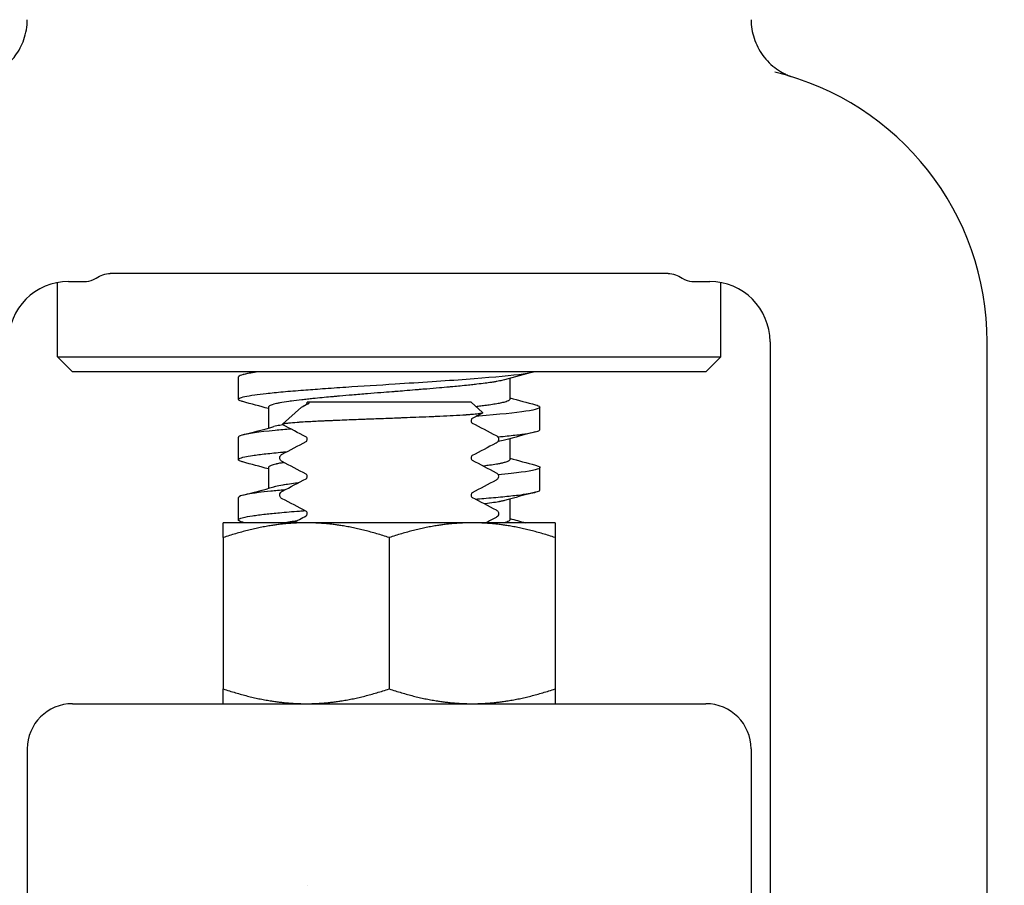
# Model space of a CAD drawing. Header units: inches. Extents: x 1 to 669, y 0 to 417.
# Tile 364 of 448: x 512.59 to 514.63, y 218.68 to 220.48. Entities that reach past the tile are written whole.
import ezdxf

# ---------------------------------------------------------------- set-up
doc = ezdxf.new("R2010")
doc.units = ezdxf.units.IN
doc.header["$LTSCALE"] = 12
doc.header["$MEASUREMENT"] = 0
doc.header["$PDMODE"] = 1
doc.layers.get('Defpoints').update_dxf_attribs({"linetype": 'CONTINUOUS'})
doc.layers.add('D', color=2, linetype='CONTINUOUS')
doc.layers.add('Q', color=4, linetype='CONTINUOUS')
doc.styles.get("Standard").update_dxf_attribs({"font": 'SIMPLEX.SHX', "width": 0.875})
doc.dimstyles.new('STANDARD$0', dxfattribs={"dimscale": 32, "dimtxt": 0.09375, "dimasz": 0.0625, "dimexe": 0.03125, "dimexo": 0.03125, "dimgap": 0.03125, "dimtad": 1, "dimtih": 1, "dimtoh": 1, "dimdec": 4, "dimzin": 12, "dimdsep": 46, "dimlunit": 5, "dimtxsty": 'Standard', "dimcen": -0.03125, "dimclrd": 256, "dimclre": 256, "dimclrt": 256, "dimadec": 0, "dimazin": 0, "dimtfac": 0.875, "dimtdec": 4, "dimtofl": 0, "dimtmove": 0, "dimatfit": 3, "dimfxl": 1, "dimtolj": 1, "dimtzin": 12, "dimlwd": 13, "dimlwe": 13, "dimarcsym": 0})

# ---------------------------------------------------------------- blocks, each defined once
blk = doc.blocks.new('*D31')
at = {"layer": 'D', "lineweight": 13, "transparency": 16777216}
for p, q in [((512.9142, 246.621), (474.3918, 246.621)), ((475.3918, 244.621), (475.3918, 208.621)), ((475.3918, 167.621), (475.3918, 203.621)), ((525.1908, 165.621), (474.3918, 165.621))]:
    blk.add_line(p, q, dxfattribs=at)
at = {"layer": 'D', "transparency": 16777216}
for points in [[(475.0584, 244.621), (475.7251, 244.621), (475.3918, 246.621)], [(475.0584, 167.621), (475.7251, 167.621), (475.3918, 165.621)]]:
    blk.add_solid(points, dxfattribs=at)
at = {"layer": 'Defpoints', "color": 0, "transparency": 16777216}
for p in [(513.9142, 246.621), (475.3918, 165.621), (526.1908, 165.621)]:
    blk.add_point(p, dxfattribs=at)
at = {"layer": 'D', "transparency": 16777216, "insert": (475.3918, 206.121), "char_height": 3, "attachment_point": 5}
blk.add_mtext('\\A1;81{}{\\C2;%%p1}', dxfattribs=at)
blk = doc.blocks.new('*D57')
at = {"layer": 'D', "lineweight": 13, "transparency": 16777216}
for p, q in [((500.1126, 320.496), (456.1663, 320.496)), ((457.1663, 318.496), (457.1663, 250.5585)), ((457.1663, 167.621), (457.1663, 245.5585)), ((525.1908, 165.621), (456.1663, 165.621))]:
    blk.add_line(p, q, dxfattribs=at)
at = {"layer": 'D', "transparency": 16777216}
for points in [[(456.833, 318.496), (457.4996, 318.496), (457.1663, 320.496)], [(456.833, 167.621), (457.4996, 167.621), (457.1663, 165.621)]]:
    blk.add_solid(points, dxfattribs=at)
at = {"layer": 'Defpoints', "color": 0, "transparency": 16777216}
for p in [(501.1126, 320.496), (457.1663, 165.621), (526.1908, 165.621)]:
    blk.add_point(p, dxfattribs=at)
at = {"layer": 'D', "transparency": 16777216, "insert": (457.1663, 248.0585), "char_height": 3, "attachment_point": 5}
blk.add_mtext('\\A1;155{}{\\C2;%%p1}', dxfattribs=at)

msp = doc.modelspace()

# ---------------------------------------------------------------- linework, layer by layer
at = {"layer": 'Q'}
for p, q in [((513.93473, 219.95022), (512.7789, 219.95022)), ((512.66932, 219.77722), (512.66932, 219.93129)), ((512.69257, 219.93347), (512.72948, 219.93347)), ((513.98416, 219.93347), (514.02107, 219.93347)), ((514.04432, 219.77722), (514.04432, 219.93129)), ((514.14607, 219.80847), (514.14607, 218.24597)), ((514.59607, 218.24597), (514.59607, 219.80847)), ((512.66932, 219.77722), (514.04432, 219.77722)), ((512.70057, 219.74597), (512.66932, 219.77722)), ((514.01307, 219.74597), (514.04432, 219.77722)), ((514.01307, 219.74597), (512.70057, 219.74597)), ((513.04432, 219.68926), (513.04432, 219.7356)), ((513.60682, 219.73266), (513.60682, 219.68927)), ((513.10682, 219.6731), (513.10682, 219.62972)), ((513.17541, 219.67296), (513.13597, 219.63748)), ((513.18128, 219.67684), (513.18481, 219.67869)), ((513.1871, 219.68347), (513.1871, 219.68344)), ((513.1871, 219.68344), (513.1871, 219.68347)), ((513.52654, 219.68347), (513.18719, 219.68347)), ((513.55058, 219.66184), (513.52654, 219.68347)), ((513.66932, 219.62677), (513.66932, 219.6731)), ((513.55738, 219.65572), (513.55739, 219.65571)), ((513.04432, 219.56426), (513.04432, 219.6106)), ((513.58357, 219.60671), (513.58357, 219.60609)), ((513.60682, 219.60765), (513.60682, 219.56426)), ((513.10682, 219.5481), (513.10682, 219.50471)), ((513.13007, 219.56769), (513.13007, 219.56829)), ((513.66932, 219.50176), (513.66932, 219.5481)), ((513.58357, 219.52966), (513.58357, 219.52909)), ((513.13007, 219.49067), (513.13007, 219.49129)), ((513.04432, 219.43927), (513.04432, 219.48561)), ((513.60682, 219.48265), (513.60682, 219.43926)), ((513.58357, 219.45279), (513.58357, 219.45209)), ((513.70082, 219.43347), (513.01282, 219.43347)), ((513.01282, 219.40275), (513.01282, 219.0892)), ((513.35682, 219.40275), (513.35682, 219.0892)), ((513.70082, 219.40275), (513.70082, 219.0892)), ((512.70057, 219.05847), (514.01307, 219.05847)), ((512.60682, 218.96472), (512.60682, 218.65258)), ((514.10682, 218.96472), (514.10682, 218.65258))]:
    msp.add_line(p, q, dxfattribs=at)
for centre, radius, start, end in [((514.02107, 219.80847), 0.575, 0, 76.42378), ((512.69257, 219.80847), 0.125, 90, 180), ((514.02107, 219.80847), 0.125, 0, 90), ((512.70057, 218.96472), 0.09375, 90, 180), ((514.01307, 218.96472), 0.09375, 0, 90)]:
    msp.add_arc(centre, radius, start, end, dxfattribs=at)
for points, knots in [([(512.52295, 220.35804), (512.52295, 220.35804), (512.52297, 220.35804), (512.52313, 220.3581), (512.52343, 220.35818), (512.52598, 220.35912), (512.52707, 220.35951), (512.53002, 220.36072), (512.53129, 220.36125), (512.5342, 220.36255), (512.53584, 220.36332), (512.54086, 220.36582), (512.54439, 220.36778), (512.55193, 220.37245), (512.55596, 220.37529), (512.56807, 220.38493), (512.57558, 220.39266), (512.5895, 220.41139), (512.59557, 220.42294), (512.60435, 220.4481), (512.60682, 220.46216), (512.60683, 220.47605)], [0.05459023, 0.05459023, 0.05459023, 0.05459023, 0.06032795, 0.06032795, 0.0882643, 0.0882643, 0.10003963, 0.10003963, 0.10614781, 0.10614781, 0.11224076, 0.11224076, 0.12442767, 0.12442767, 0.13921847, 0.13921847, 0.17100179, 0.17100179, 0.20926772, 0.20926772, 0.25093439, 0.25093439, 0.25093439, 0.25093439]), ([(514.1068, 220.47605), (514.10682, 220.46307), (514.10897, 220.44995), (514.11707, 220.425), (514.1232, 220.41289), (514.13892, 220.39127), (514.14884, 220.38158), (514.1648, 220.37036), (514.17017, 220.36717), (514.17655, 220.36393), (514.17779, 220.36333), (514.18003, 220.36228), (514.18104, 220.36183), (514.1833, 220.36084), (514.18444, 220.36037), (514.18622, 220.35966), (514.1869, 220.3594), (514.1883, 220.35887), (514.18885, 220.35868), (514.19013, 220.35822), (514.19044, 220.35812), (514.19065, 220.35804), (514.19068, 220.35804), (514.19068, 220.35804)], [0, 0, 0, 0, 0.0389366, 0.0389366, 0.07869294, 0.07869294, 0.11913752, 0.11913752, 0.13758039, 0.13758039, 0.14213048, 0.14213048, 0.14622433, 0.14622433, 0.1523332, 0.1523332, 0.15839771, 0.15839771, 0.16798544, 0.16798544, 0.1880311, 0.1880311, 0.1963209, 0.1963209, 0.1963209, 0.1963209]), ([(512.74976, 219.94055), (512.75411, 219.94343), (512.75879, 219.94583), (512.76847, 219.94922), (512.77362, 219.95025), (512.77888, 219.95025)], [-0.1483317, -0.1483317, -0.1483317, -0.1483317, -0.07417583, -0.07417583, -0.00011353, -0.00011353, -0.00011353, -0.00011353]), ([(513.93475, 219.95025), (513.94001, 219.95025), (513.94516, 219.94922), (513.95484, 219.94583), (513.95952, 219.94343), (513.96387, 219.94055)], [-0.14798931, -0.14798931, -0.14798931, -0.14798931, -0.07404129, -0.07404129, 0, 0, 0, 0]), ([(513.08583, 219.74597), (513.08001, 219.74523), (513.07473, 219.74448), (513.07008, 219.74374), (513.05315, 219.74102), (513.04438, 219.73831), (513.04432, 219.7356)], [102.86003122, 102.86003122, 102.86003122, 102.86003122, 102.9725025, 102.9725025, 102.9725025, 103.38136387, 103.38136387, 103.38136387, 103.38136387]), ([(513.2671, 219.71472), (513.30013, 219.71692), (513.33482, 219.71911), (513.36925, 219.72131), (513.42097, 219.7246), (513.47216, 219.7279), (513.51663, 219.7312), (513.5611, 219.73449), (513.59886, 219.73779), (513.62534, 219.74108), (513.63843, 219.74271), (513.64876, 219.74434), (513.65616, 219.74597)], [-108.3849253, -108.3849253, -108.3849253, -108.3849253, -108.0539568, -108.0539568, -108.0539568, -107.5569511, -107.5569511, -107.5569511, -107.0599454, -107.0599454, -107.0599454, -106.8141502, -106.8141502, -106.8141502, -106.8141502]), ([(513.05344, 219.68445), (513.05245, 219.68471), (513.05153, 219.68498), (513.0507, 219.68524), (513.04703, 219.68641), (513.04493, 219.68757), (513.04443, 219.68872), (513.04402, 219.6897), (513.04472, 219.69066), (513.04655, 219.69164), (513.04872, 219.6928), (513.05249, 219.69397), (513.05778, 219.69513), (513.06308, 219.69629), (513.06991, 219.69746), (513.07817, 219.69861), (513.08509, 219.69958), (513.09302, 219.70055), (513.10186, 219.70153), (513.1124, 219.70269), (513.12425, 219.70385), (513.13723, 219.70502), (513.15021, 219.70618), (513.16431, 219.70734), (513.17932, 219.7085), (513.19192, 219.70947), (513.20515, 219.71044), (513.21887, 219.71141), (513.23438, 219.71251), (513.25053, 219.71362), (513.2671, 219.71473)], [-109.9068243, -109.9068243, -109.9068243, -109.9068243, -109.8669328, -109.8669328, -109.8669328, -109.691838, -109.691838, -109.691838, -109.5449739, -109.5449739, -109.5449739, -109.3699271, -109.3699271, -109.3699271, -109.1948323, -109.1948323, -109.1948323, -109.0479682, -109.0479682, -109.0479682, -108.8729213, -108.8729213, -108.8729213, -108.6978266, -108.6978266, -108.6978266, -108.5509625, -108.5509625, -108.5509625, -108.3849465, -108.3849465, -108.3849465, -108.3849465]), ([(513.59576, 219.72967), (513.59411, 219.72922), (513.59228, 219.72878), (513.58732, 219.72767), (513.58399, 219.72701), (513.57812, 219.72597), (513.57583, 219.72558), (513.57188, 219.72495), (513.57029, 219.7247), (513.56456, 219.72385), (513.56017, 219.72324), (513.55027, 219.72194), (513.54471, 219.72126), (513.53511, 219.72015), (513.53128, 219.71972), (513.52529, 219.71907), (513.52322, 219.71885), (513.51563, 219.71804), (513.50993, 219.71746), (513.49913, 219.71639), (513.49411, 219.71591), (513.48637, 219.71518), (513.48374, 219.71494), (513.47451, 219.71409), (513.46776, 219.71349), (513.45234, 219.71215), (513.44361, 219.7114), (513.42956, 219.71023), (513.42437, 219.7098), (513.41641, 219.70914), (513.41368, 219.70892), (513.40364, 219.7081), (513.39628, 219.7075), (513.38288, 219.70643), (513.37687, 219.70594), (513.3681, 219.70524), (513.36536, 219.70503), (513.355, 219.7042), (513.3474, 219.7036), (513.33049, 219.70226), (513.32122, 219.70152), (513.30671, 219.70034), (513.30142, 219.69991), (513.29085, 219.69905), (513.28557, 219.69861), (513.27144, 219.69742), (513.2627, 219.69668), (513.25138, 219.69569), (513.24861, 219.69544), (513.24226, 219.69488), (513.23869, 219.69456), (513.22942, 219.69372), (513.22381, 219.69319), (513.21161, 219.69203), (513.2051, 219.69139), (513.19496, 219.69035), (513.19118, 219.68995), (513.18341, 219.68911), (513.17946, 219.68867), (513.16804, 219.68735), (513.16099, 219.68647), (513.15271, 219.68534), (513.15094, 219.6851), (513.14205, 219.68383), (513.1357, 219.68281), (513.12774, 219.68132), (513.12542, 219.68084), (513.12127, 219.67992), (513.11942, 219.67947), (513.11554, 219.67841), (513.11365, 219.6778), (513.11087, 219.67672), (513.10985, 219.67623), (513.10866, 219.67552), (513.10832, 219.67529), (513.10722, 219.67441), (513.10682, 219.67375), (513.10682, 219.6731)], [-1.9970078, -1.9970078, -1.9970078, -1.9970078, -1.954128, -1.954128, -1.8910437, -1.8910437, -1.8540634, -1.8540634, -1.8305242, -1.8305242, -1.7715977, -1.7715977, -1.7059162, -1.7059162, -1.6645913, -1.6645913, -1.6433277, -1.6433277, -1.5875827, -1.5875827, -1.5412479, -1.5412479, -1.5178867, -1.5178867, -1.4598854, -1.4598854, -1.3882734, -1.3882734, -1.3469115, -1.3469115, -1.3254467, -1.3254467, -1.2683243, -1.2683243, -1.2221956, -1.2221956, -1.2011871, -1.2011871, -1.1430484, -1.1430484, -1.0716767, -1.0716767, -1.0303171, -1.0303171, -0.988386, -0.988386, -0.9168668, -0.9168668, -0.8934688, -0.8934688, -0.8626358, -0.8626358, -0.8124044, -0.8124044, -0.7506469, -0.7506469, -0.7123925, -0.7123925, -0.6699509, -0.6699509, -0.5857427, -0.5857427, -0.562223, -0.562223, -0.4636681, -0.4636681, -0.4182804, -0.4182804, -0.374788, -0.374788, -0.316868, -0.316868, -0.2706961, -0.2706961, -0.2486474, -0.2486474, -0.1855826, -0.1855826, -0.1855826, -0.1855826]), ([(513.18481, 219.67869), (513.18488, 219.67873), (513.18512, 219.67888), (513.18581, 219.6796), (513.1862, 219.68009), (513.18686, 219.68148), (513.18711, 219.68247), (513.18711, 219.68343)], [0.003713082, 0.003713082, 0.003713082, 0.003713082, 0.01176937, 0.01176937, 0.017994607, 0.017994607, 0.024439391, 0.024439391, 0.024439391, 0.024439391]), ([(513.18712, 219.68347), (513.18712, 219.68347), (513.18713, 219.68347), (513.18715, 219.68347), (513.18717, 219.68347), (513.18719, 219.68347)], [0.000013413, 0.000013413, 0.000013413, 0.000013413, 0.006714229, 0.006714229, 0.012528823, 0.012528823, 0.012528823, 0.012528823]), ([(513.1882, 219.67997), (513.18858, 219.68013), (513.18906, 219.68033), (513.18972, 219.68066), (513.18995, 219.68078), (513.19026, 219.68097), (513.19035, 219.68103), (513.1905, 219.68114), (513.19055, 219.68118), (513.19062, 219.68123), (513.19063, 219.68125), (513.19068, 219.68129), (513.19071, 219.68131), (513.19078, 219.68138), (513.19082, 219.68142), (513.19089, 219.68151), (513.19092, 219.68155), (513.19102, 219.68171), (513.19105, 219.68181), (513.19106, 219.68222), (513.19076, 219.68247), (513.18938, 219.68317), (513.18762, 219.68343), (513.1872, 219.68348)], [-0.24139319, -0.24139319, -0.24139319, -0.24139319, -0.20007004, -0.20007004, -0.18261268, -0.18261268, -0.1761462, -0.1761462, -0.17274678, -0.17274678, -0.17172654, -0.17172654, -0.16961498, -0.16961498, -0.16671213, -0.16671213, -0.16217692, -0.16217692, -0.14910066, -0.14910066, -0.10530794, -0.10530794, -0.00002294, -0.00002294, -0.00002294, -0.00002294]), ([(513.60682, 219.68927), (513.60682, 219.68858), (513.60637, 219.68789), (513.60517, 219.68696), (513.60481, 219.68673), (513.60365, 219.68606), (513.60273, 219.68563), (513.60017, 219.68463), (513.59838, 219.68405), (513.59364, 219.68274), (513.5905, 219.68201), (513.58562, 219.68101), (513.58429, 219.68076), (513.58099, 219.68014), (513.57895, 219.67978), (513.57288, 219.67876), (513.56859, 219.6781), (513.56025, 219.67691), (513.55634, 219.67639), (513.54878, 219.67542), (513.54518, 219.67498), (513.53999, 219.67437), (513.53853, 219.6742), (513.53704, 219.67403)], [1.81607608, 1.81607608, 1.81607608, 1.81607608, 1.88215309, 1.88215309, 1.90474007, 1.90474007, 1.94590333, 1.94590333, 2.00160057, 2.00160057, 2.07220535, 2.07220535, 2.0969833, 2.0969833, 2.13141741, 2.13141741, 2.19473109, 2.19473109, 2.2451603, 2.2451603, 2.28749611, 2.28749611, 2.30392538, 2.30392538, 2.30392538, 2.30392538]), ([(513.66031, 219.67789), (513.66468, 219.67671), (513.66752, 219.67554), (513.66869, 219.67436), (513.67197, 219.67106), (513.66209, 219.66775), (513.64023, 219.66445), (513.61838, 219.66115), (513.58456, 219.65784), (513.54288, 219.65454), (513.54102, 219.65439), (513.53914, 219.65424), (513.53724, 219.6541)], [106.2823122, 106.2823122, 106.2823122, 106.2823122, 106.4596651, 106.4596651, 106.4596651, 106.9578312, 106.9578312, 106.9578312, 107.4559973, 107.4559973, 107.4559973, 107.4782758, 107.4782758, 107.4782758, 107.4782758]), ([(513.55058, 219.66184), (513.55103, 219.66144), (513.5507, 219.66103), (513.54959, 219.66063), (513.54886, 219.66037), (513.54779, 219.66011), (513.54639, 219.65985), (513.54556, 219.6597), (513.54462, 219.65954), (513.54356, 219.65939), (513.54056, 219.65895), (513.53666, 219.65851), (513.53191, 219.65808), (513.52924, 219.65783), (513.52631, 219.65758), (513.52312, 219.65734), (513.52097, 219.65717), (513.51871, 219.65701), (513.51633, 219.65684), (513.51595, 219.65682), (513.51556, 219.65679), (513.51517, 219.65676), (513.50763, 219.65625), (513.49903, 219.65575), (513.48955, 219.65525), (513.48103, 219.65479), (513.4718, 219.65434), (513.46195, 219.65388), (513.45883, 219.65374), (513.45564, 219.65359), (513.45241, 219.65345), (513.44828, 219.65326), (513.44406, 219.65308), (513.43977, 219.6529), (513.43088, 219.65252), (513.42167, 219.65215), (513.41223, 219.65177), (513.40434, 219.65146), (513.39629, 219.65115), (513.38812, 219.65084), (513.38452, 219.6507), (513.38091, 219.65056), (513.37728, 219.65042), (513.36507, 219.64995), (513.35274, 219.64949), (513.34045, 219.64903), (513.33022, 219.64865), (513.32001, 219.64827), (513.30991, 219.64789), (513.30602, 219.64775), (513.30215, 219.6476), (513.29832, 219.64746), (513.2849, 219.64695), (513.27186, 219.64644), (513.25939, 219.64593), (513.25311, 219.64567), (513.24698, 219.64542), (513.24102, 219.64516), (513.23753, 219.64501), (513.2341, 219.64487), (513.23073, 219.64472), (513.22747, 219.64458), (513.22428, 219.64444), (513.22116, 219.64429), (513.21014, 219.6438), (513.19997, 219.6433), (513.19078, 219.6428), (513.18514, 219.64249), (513.17988, 219.64218), (513.17501, 219.64188), (513.17247, 219.64172), (513.17003, 219.64155), (513.16772, 219.6414), (513.16724, 219.64136), (513.16676, 219.64133), (513.16629, 219.6413), (513.15912, 219.64079), (513.15316, 219.6403), (513.14846, 219.6398), (513.14501, 219.63944), (513.14224, 219.63907), (513.14017, 219.63871), (513.13937, 219.63856), (513.13867, 219.63842), (513.13809, 219.63827), (513.13693, 219.63799), (513.1362, 219.63771), (513.13591, 219.63743), (513.13564, 219.63716), (513.13575, 219.6369), (513.13625, 219.63664)], [-1.7955082, -1.7955082, -1.7955082, -1.7955082, -1.7182169, -1.7182169, -1.7182169, -1.6675443, -1.6675443, -1.6675443, -1.6375137, -1.6375137, -1.6375137, -1.5521598, -1.5521598, -1.5521598, -1.5042416, -1.5042416, -1.5042416, -1.4719827, -1.4719827, -1.4719827, -1.4668059, -1.4668059, -1.4668059, -1.3660429, -1.3660429, -1.3660429, -1.2755268, -1.2755268, -1.2755268, -1.2468042, -1.2468042, -1.2468042, -1.2100393, -1.2100393, -1.2100393, -1.1338371, -1.1338371, -1.1338371, -1.0702043, -1.0702043, -1.0702043, -1.0421971, -1.0421971, -1.0421971, -0.9478021, -0.9478021, -0.9478021, -0.8692244, -0.8692244, -0.8692244, -0.8390293, -0.8390293, -0.8390293, -0.7333868, -0.7333868, -0.7333868, -0.6802663, -0.6802663, -0.6802663, -0.6492261, -0.6492261, -0.6492261, -0.6192243, -0.6192243, -0.6192243, -0.5133867, -0.5133867, -0.5133867, -0.4485416, -0.4485416, -0.4485416, -0.4146534, -0.4146534, -0.4146534, -0.407549, -0.407549, -0.407549, -0.3001414, -0.3001414, -0.3001414, -0.2211861, -0.2211861, -0.2211861, -0.1903459, -0.1903459, -0.1903459, -0.1293519, -0.1293519, -0.1293519, -0.0714768, -0.0714768, -0.0714768, -0.0714768]), ([(513.13644, 219.63654), (513.13415, 219.63616), (513.13199, 219.63577), (513.12775, 219.63497), (513.1257, 219.63455), (513.12168, 219.63367), (513.11976, 219.63321), (513.11795, 219.63273), (513.11788, 219.63271), (513.11781, 219.63269)], [3.50437524, 3.50437524, 3.50437524, 3.50437524, 3.54141693, 3.54141693, 3.58142528, 3.58142528, 3.62615322, 3.62615322, 3.62801644, 3.62801644, 3.62801644, 3.62801644]), ([(513.52875, 219.64964), (513.52864, 219.64956), (513.52843, 219.64941), (513.52785, 219.64881), (513.52748, 219.64835), (513.52679, 219.64691), (513.52653, 219.64591), (513.52653, 219.64495)], [0.005794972, 0.005794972, 0.005794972, 0.005794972, 0.011852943, 0.011852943, 0.018117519, 0.018117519, 0.024615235, 0.024615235, 0.024615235, 0.024615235]), ([(513.52655, 219.64493), (513.52655, 219.64345), (513.52715, 219.64207), (513.52815, 219.64069), (513.52854, 219.6404), (513.52883, 219.64019), (513.52888, 219.64016), (513.52888, 219.64016)], [0, 0, 0, 0, 0.00970073, 0.00970073, 0.017727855, 0.017727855, 0.022389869, 0.022389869, 0.022389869, 0.022389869]), ([(513.15325, 219.62774), (513.14162, 219.62676), (513.1307, 219.62578), (513.12066, 219.62481), (513.08669, 219.6215), (513.06268, 219.6182), (513.05157, 219.6149), (513.04676, 219.61346), (513.04436, 219.61203), (513.04432, 219.6106)], [108.80320064, 108.80320064, 108.80320064, 108.80320064, 108.95049561, 108.95049561, 108.95049561, 109.4486617, 109.4486617, 109.4486617, 109.66457149, 109.66457149, 109.66457149, 109.66457149]), ([(513.1871, 219.60656), (513.18709, 219.60725), (513.18695, 219.60796), (513.18633, 219.60968), (513.18574, 219.61036), (513.18497, 219.61111), (513.18477, 219.6112), (513.18477, 219.6112)], [0.000298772, 0.000298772, 0.000298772, 0.000298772, 0.004927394, 0.004927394, 0.013632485, 0.013632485, 0.022675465, 0.022675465, 0.022675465, 0.022675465]), ([(513.57847, 219.61417), (513.57932, 219.61373), (513.58024, 219.61318), (513.58178, 219.61159), (513.58232, 219.61089), (513.58319, 219.60913), (513.58352, 219.60798), (513.58357, 219.60683)], [0, 0, 0, 0, 0.011944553, 0.011944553, 0.018153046, 0.018153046, 0.024584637, 0.024584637, 0.024584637, 0.024584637]), ([(513.58181, 219.6115), (513.58558, 219.61185), (513.58925, 219.61219), (513.59281, 219.61254), (513.60476, 219.6137), (513.6155, 219.61487), (513.62488, 219.61603), (513.63425, 219.61719), (513.64226, 219.61835), (513.64876, 219.61951), (513.65422, 219.62048), (513.65863, 219.62145), (513.66193, 219.62242), (513.66587, 219.62359), (513.66825, 219.62475), (513.66903, 219.62592), (513.66922, 219.6262), (513.66931, 219.62649), (513.66931, 219.62677)], [-113.57321149, -113.57321149, -113.57321149, -113.57321149, -113.52101951, -113.52101951, -113.52101951, -113.34597269, -113.34597269, -113.34597269, -113.17087793, -113.17087793, -113.17087793, -113.02401381, -113.02401381, -113.02401381, -112.84896699, -112.84896699, -112.84896699, -112.8061521, -112.8061521, -112.8061521, -112.8061521]), ([(513.18474, 219.60166), (513.18474, 219.60166), (513.185, 219.60178), (513.1858, 219.60262), (513.18619, 219.60311), (513.18684, 219.6045), (513.1871, 219.60549), (513.1871, 219.60645)], [0.001637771, 0.001637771, 0.001637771, 0.001637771, 0.011560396, 0.011560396, 0.017684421, 0.017684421, 0.024025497, 0.024025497, 0.024025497, 0.024025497]), ([(513.58358, 219.60605), (513.58351, 219.60449), (513.5829, 219.60295), (513.58159, 219.60099), (513.58091, 219.60036), (513.57966, 219.59937), (513.57909, 219.59903), (513.57854, 219.59874)], [0, 0, 0, 0, 0.008784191, 0.008784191, 0.016518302, 0.016518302, 0.024270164, 0.024270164, 0.024270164, 0.024270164]), ([(513.05332, 219.55948), (513.05244, 219.55972), (513.05162, 219.55995), (513.05087, 219.56019), (513.04775, 219.56116), (513.04574, 219.56213), (513.04485, 219.5631), (513.04378, 219.56426), (513.04432, 219.56543), (513.04645, 219.56659), (513.04857, 219.56776), (513.05229, 219.56892), (513.05753, 219.57007), (513.06193, 219.57104), (513.06741, 219.57201), (513.07391, 219.57299), (513.08165, 219.57415), (513.09085, 219.57532), (513.10135, 219.57648), (513.11186, 219.57764), (513.12367, 219.5788), (513.13661, 219.57996), (513.13927, 219.5802), (513.14197, 219.58044), (513.14471, 219.58067)], [-116.1884232, -116.1884232, -116.1884232, -116.1884232, -116.1529122, -116.1529122, -116.1529122, -116.006048, -116.006048, -116.006048, -115.8310012, -115.8310012, -115.8310012, -115.6559065, -115.6559065, -115.6559065, -115.5090423, -115.5090423, -115.5090423, -115.3339955, -115.3339955, -115.3339955, -115.1589008, -115.1589008, -115.1589008, -115.1230131, -115.1230131, -115.1230131, -115.1230131]), ([(513.13009, 219.56848), (513.13019, 219.57001), (513.13078, 219.57145), (513.13213, 219.57345), (513.13287, 219.57412), (513.13412, 219.57508), (513.13468, 219.57541), (513.13521, 219.57569)], [0.00031241, 0.00031241, 0.00031241, 0.00031241, 0.008966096, 0.008966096, 0.017382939, 0.017382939, 0.025049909, 0.025049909, 0.025049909, 0.025049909]), ([(513.52889, 219.57272), (513.52889, 219.57272), (513.52865, 219.57261), (513.52788, 219.57182), (513.52751, 219.57136), (513.52682, 219.56992), (513.52655, 219.5689), (513.52655, 219.56794)], [0.001811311, 0.001811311, 0.001811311, 0.001811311, 0.011637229, 0.011637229, 0.017801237, 0.017801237, 0.024208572, 0.024208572, 0.024208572, 0.024208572]), ([(513.13884, 219.55828), (513.13626, 219.55786), (513.13382, 219.55744), (513.13023, 219.55678), (513.12898, 219.55654), (513.12626, 219.556), (513.12481, 219.5557), (513.12293, 219.55528), (513.12243, 219.55517), (513.11801, 219.55415), (513.11484, 219.55324), (513.1113, 219.5519), (513.11034, 219.55148), (513.10871, 219.5506), (513.10806, 219.55014), (513.10708, 219.54916), (513.10682, 219.54863), (513.10682, 219.5481)], [-0.51158987, -0.51158987, -0.51158987, -0.51158987, -0.47121131, -0.47121131, -0.44835589, -0.44835589, -0.4192557, -0.4192557, -0.4082339, -0.4082339, -0.32078769, -0.32078769, -0.27981869, -0.27981869, -0.23628251, -0.23628251, -0.18552956, -0.18552956, -0.18552956, -0.18552956]), ([(513.13483, 219.5604), (513.13407, 219.56082), (513.13324, 219.56136), (513.13185, 219.56281), (513.13133, 219.56348), (513.13044, 219.56528), (513.13011, 219.56643), (513.13006, 219.56757)], [0.001365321, 0.001365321, 0.001365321, 0.001365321, 0.011989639, 0.011989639, 0.018214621, 0.018214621, 0.024665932, 0.024665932, 0.024665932, 0.024665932]), ([(513.52653, 219.56775), (513.52657, 219.56631), (513.52717, 219.56501), (513.52816, 219.56367), (513.52854, 219.56339), (513.52881, 219.5632), (513.52885, 219.56318), (513.52885, 219.56318)], [0.000414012, 0.000414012, 0.000414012, 0.000414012, 0.009966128, 0.009966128, 0.01820599, 0.01820599, 0.022558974, 0.022558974, 0.022558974, 0.022558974]), ([(513.60682, 219.56426), (513.60682, 219.5638), (513.60661, 219.56334), (513.6059, 219.56252), (513.60546, 219.56217), (513.60451, 219.56155), (513.60404, 219.56129), (513.60178, 219.56018), (513.59937, 219.55932), (513.59443, 219.55795), (513.59231, 219.55743), (513.58795, 219.55647), (513.58577, 219.55603), (513.58205, 219.55533), (513.58062, 219.55507), (513.57483, 219.55406), (513.57005, 219.55332), (513.56306, 219.55232), (513.56125, 219.55207), (513.55732, 219.55153), (513.55519, 219.55125), (513.55276, 219.55094), (513.55253, 219.55091), (513.5523, 219.55088)], [1.81606459, 1.81606459, 1.81606459, 1.81606459, 1.86049846, 1.86049846, 1.89485661, 1.89485661, 1.91965676, 1.91965676, 2.00157426, 2.00157426, 2.05135208, 2.05135208, 2.09389233, 2.09389233, 2.11871233, 2.11871233, 2.19073472, 2.19073472, 2.21499935, 2.21499935, 2.24201208, 2.24201208, 2.24487212, 2.24487212, 2.24487212, 2.24487212]), ([(513.66018, 219.55292), (513.66941, 219.55045), (513.6717, 219.54799), (513.66669, 219.54552), (513.65999, 219.54222), (513.64019, 219.53891), (513.60972, 219.53561), (513.60149, 219.53472), (513.59247, 219.53382), (513.58279, 219.53293)], [112.5638307, 112.5638307, 112.5638307, 112.5638307, 112.9358243, 112.9358243, 112.9358243, 113.4339904, 113.4339904, 113.4339904, 113.5686843, 113.5686843, 113.5686843, 113.5686843]), ([(513.18475, 219.52466), (513.18475, 219.52466), (513.18499, 219.52476), (513.18576, 219.52557), (513.18615, 219.52606), (513.18682, 219.52745), (513.18708, 219.52845), (513.18708, 219.52943)], [0.001881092, 0.001881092, 0.001881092, 0.001881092, 0.011659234, 0.011659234, 0.01783582, 0.01783582, 0.024241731, 0.024241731, 0.024241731, 0.024241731]), ([(513.1871, 219.52962), (513.18708, 219.53029), (513.18694, 219.53098), (513.18633, 219.5327), (513.18575, 219.53336), (513.18498, 219.53411), (513.18478, 219.5342), (513.18478, 219.5342)], [0.000376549, 0.000376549, 0.000376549, 0.000376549, 0.004926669, 0.004926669, 0.013623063, 0.013623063, 0.022685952, 0.022685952, 0.022685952, 0.022685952]), ([(513.58354, 219.5289), (513.58344, 219.52737), (513.58283, 219.52589), (513.58153, 219.52396), (513.58085, 219.52333), (513.5796, 219.52235), (513.57902, 219.52201), (513.57847, 219.52171)], [0.000314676, 0.000314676, 0.000314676, 0.000314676, 0.009003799, 0.009003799, 0.016946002, 0.016946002, 0.02481564, 0.02481564, 0.02481564, 0.02481564]), ([(513.57878, 219.537), (513.57953, 219.53658), (513.58035, 219.53605), (513.58176, 219.5346), (513.5823, 219.53391), (513.58319, 219.53213), (513.58353, 219.53097), (513.58358, 219.5298)], [0.001513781, 0.001513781, 0.001513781, 0.001513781, 0.012099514, 0.012099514, 0.01838427, 0.01838427, 0.02489819, 0.02489819, 0.02489819, 0.02489819]), ([(513.16829, 219.51601), (513.16648, 219.5158), (513.1647, 219.51558), (513.157, 219.51461), (513.15146, 219.51386), (513.14425, 219.5128), (513.14221, 219.51249), (513.13895, 219.51197), (513.13768, 219.51176), (513.13052, 219.51055), (513.12544, 219.50955), (513.12005, 219.50827), (513.11893, 219.50798), (513.11788, 219.5077)], [3.36122849, 3.36122849, 3.36122849, 3.36122849, 3.38230794, 3.38230794, 3.45445166, 3.45445166, 3.48442015, 3.48442015, 3.50438382, 3.50438382, 3.60025424, 3.60025424, 3.62745545, 3.62745545, 3.62745545, 3.62745545]), ([(513.14092, 219.50167), (513.13046, 219.50075), (513.12068, 219.49983), (513.1117, 219.49891), (513.10214, 219.49793), (513.09347, 219.49696), (513.08579, 219.49597), (513.07672, 219.49481), (513.06903, 219.49364), (513.06285, 219.49248), (513.05666, 219.49132), (513.05198, 219.49016), (513.04887, 219.489), (513.04625, 219.48802), (513.04475, 219.48705), (513.0444, 219.48606), (513.04434, 219.48591), (513.04431, 219.48576), (513.04432, 219.48561)], [115.13965521, 115.13965521, 115.13965521, 115.13965521, 115.27860486, 115.27860486, 115.27860486, 115.42665481, 115.42665481, 115.42665481, 115.60168863, 115.60168863, 115.60168863, 115.77677095, 115.77677095, 115.77677095, 115.9248209, 115.9248209, 115.9248209, 115.94775718, 115.94775718, 115.94775718, 115.94775718]), ([(513.13006, 219.49133), (513.13013, 219.4929), (513.13073, 219.49441), (513.13209, 219.49643), (513.13282, 219.49711), (513.13408, 219.49807), (513.13463, 219.4984), (513.13516, 219.49868)], [0, 0, 0, 0, 0.00882088, 0.00882088, 0.017079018, 0.017079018, 0.024619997, 0.024619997, 0.024619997, 0.024619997]), ([(513.13511, 219.48323), (513.13426, 219.48368), (513.13333, 219.48424), (513.13183, 219.48581), (513.13131, 219.48649), (513.13043, 219.48828), (513.13011, 219.48942), (513.13006, 219.49055)], [0, 0, 0, 0, 0.011830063, 0.011830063, 0.017977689, 0.017977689, 0.024347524, 0.024347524, 0.024347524, 0.024347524]), ([(513.52887, 219.4957), (513.52887, 219.4957), (513.52861, 219.49558), (513.52783, 219.49476), (513.52746, 219.4943), (513.52678, 219.49287), (513.52653, 219.49187), (513.52653, 219.49093)], [0.00158806, 0.00158806, 0.00158806, 0.00158806, 0.01168867, 0.01168867, 0.017867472, 0.017867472, 0.02427069, 0.02427069, 0.02427069, 0.02427069]), ([(513.52654, 219.49095), (513.52654, 219.48947), (513.52715, 219.48807), (513.52817, 219.48669), (513.52856, 219.4864), (513.52885, 219.48619), (513.52889, 219.48617), (513.52889, 219.48617)], [0, 0, 0, 0, 0.009820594, 0.009820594, 0.017938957, 0.017938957, 0.022437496, 0.022437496, 0.022437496, 0.022437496]), ([(513.53562, 219.48263), (513.5415, 219.48309), (513.54725, 219.48354), (513.55284, 219.484), (513.56704, 219.48516), (513.58023, 219.48633), (513.59222, 219.48749), (513.60422, 219.48865), (513.61501, 219.48982), (513.62443, 219.49097), (513.63233, 219.49194), (513.63927, 219.49291), (513.64517, 219.49389), (513.65219, 219.49505), (513.65774, 219.49622), (513.66173, 219.49738), (513.66572, 219.49854), (513.66816, 219.4997), (513.66899, 219.50086), (513.66921, 219.50116), (513.66932, 219.50146), (513.66932, 219.50176)], [-120.05102579, -120.05102579, -120.05102579, -120.05102579, -119.98209368, -119.98209368, -119.98209368, -119.80704685, -119.80704685, -119.80704685, -119.63195209, -119.63195209, -119.63195209, -119.48508797, -119.48508797, -119.48508797, -119.31004115, -119.31004115, -119.31004115, -119.13494639, -119.13494639, -119.13494639, -119.08936143, -119.08936143, -119.08936143, -119.08936143]), ([(513.59569, 219.47964), (513.59378, 219.47913), (513.59163, 219.47861), (513.58812, 219.47785), (513.58694, 219.47761), (513.58504, 219.47723), (513.58434, 219.4771), (513.58159, 219.47658), (513.57942, 219.47619), (513.57217, 219.47497), (513.56663, 219.47414), (513.5587, 219.47306), (513.5568, 219.4728), (513.55484, 219.47255)], [-1.99626632, -1.99626632, -1.99626632, -1.99626632, -1.94674503, -1.94674503, -1.92341854, -1.92341854, -1.91056032, -1.91056032, -1.87341165, -1.87341165, -1.79325683, -1.79325683, -1.76877574, -1.76877574, -1.76877574, -1.76877574]), ([(513.05337, 219.43446), (513.05324, 219.43449), (513.05312, 219.43453), (513.05299, 219.43456), (513.04873, 219.43572), (513.04602, 219.43689), (513.0449, 219.43805), (513.04379, 219.43922), (513.04427, 219.44038), (513.04634, 219.44153), (513.04808, 219.44251), (513.05094, 219.44347), (513.05488, 219.44445), (513.05958, 219.44561), (513.06583, 219.44678), (513.07354, 219.44794), (513.08124, 219.4491), (513.09039, 219.45027), (513.10085, 219.45142), (513.10963, 219.45239), (513.11933, 219.45336), (513.12984, 219.45434), (513.14237, 219.4555), (513.15606, 219.45666), (513.17071, 219.45783), (513.17439, 219.45812), (513.17813, 219.45841), (513.18193, 219.4587)], [-122.4723008, -122.4723008, -122.4723008, -122.4723008, -122.4671222, -122.4671222, -122.4671222, -122.2920754, -122.2920754, -122.2920754, -122.1169806, -122.1169806, -122.1169806, -121.9701165, -121.9701165, -121.9701165, -121.7950697, -121.7950697, -121.7950697, -121.6199749, -121.6199749, -121.6199749, -121.4731108, -121.4731108, -121.4731108, -121.298064, -121.298064, -121.298064, -121.2541098, -121.2541098, -121.2541098, -121.2541098]), ([(513.18708, 219.45243), (513.18708, 219.45315), (513.18694, 219.45389), (513.18633, 219.45564), (513.18576, 219.45632), (513.18497, 219.4571), (513.18476, 219.45721), (513.18473, 219.45722), (513.18473, 219.45722), (513.18473, 219.45722)], [0, 0, 0, 0, 0.004720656, 0.004720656, 0.013065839, 0.013065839, 0.021808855, 0.021808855, 0.022363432, 0.022363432, 0.022363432, 0.022363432]), ([(513.18486, 219.44772), (513.18497, 219.44779), (513.18518, 219.44795), (513.18581, 219.4486), (513.18619, 219.44909), (513.18685, 219.45047), (513.18711, 219.45147), (513.18711, 219.45243)], [0.005161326, 0.005161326, 0.005161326, 0.005161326, 0.011777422, 0.011777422, 0.018007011, 0.018007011, 0.024456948, 0.024456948, 0.024456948, 0.024456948]), ([(513.58358, 219.45207), (513.58351, 219.45051), (513.5829, 219.44897), (513.58159, 219.44702), (513.58092, 219.44639), (513.57967, 219.44539), (513.57908, 219.44504), (513.57852, 219.44474)], [0, 0, 0, 0, 0.008816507, 0.008816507, 0.016601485, 0.016601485, 0.024617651, 0.024617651, 0.024617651, 0.024617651]), ([(513.57896, 219.45989), (513.57965, 219.45949), (513.58041, 219.45898), (513.58174, 219.4576), (513.58228, 219.4569), (513.58316, 219.45513), (513.5835, 219.45397), (513.58355, 219.45281)], [0.002519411, 0.002519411, 0.002519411, 0.002519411, 0.012193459, 0.012193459, 0.018522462, 0.018522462, 0.025075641, 0.025075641, 0.025075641, 0.025075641]), ([(513.16411, 219.43684), (513.16125, 219.43648), (513.15848, 219.43613), (513.15058, 219.43507), (513.14573, 219.43438), (513.14084, 219.43361), (513.14041, 219.43354), (513.13999, 219.43347)], [-0.62558046, -0.62558046, -0.62558046, -0.62558046, -0.59123816, -0.59123816, -0.52401881, -0.52401881, -0.5174875, -0.5174875, -0.5174875, -0.5174875]), ([(513.60682, 219.43926), (513.60682, 219.43904), (513.60677, 219.43882), (513.6065, 219.43817), (513.60615, 219.43775), (513.605, 219.43681), (513.60412, 219.43629), (513.60166, 219.43517), (513.60001, 219.43458), (513.59748, 219.43381), (513.5969, 219.43364), (513.59629, 219.43348), (513.59628, 219.43347), (513.59628, 219.43347)], [1.81609965, 1.81609965, 1.81609965, 1.81609965, 1.83733544, 1.83733544, 1.87799933, 1.87799933, 1.927895, 1.927895, 1.98547919, 1.98547919, 2.00160725, 2.00160725, 2.00172991, 2.00172991, 2.00172991, 2.00172991])]:
    msp.add_open_spline(points, degree=3, knots=knots, dxfattribs=at)
for points in [[(512.60683, 220.47605), (512.60683, 220.47605), (512.60683, 220.47605), (512.60683, 220.47605)], [(514.1068, 220.47605), (514.1068, 220.47605), (514.1068, 220.47605), (514.1068, 220.47605)], [(512.72948, 219.93347), (512.73562, 219.93347), (512.7426, 219.93584), (512.74976, 219.94055)], [(513.96387, 219.94055), (513.97103, 219.93584), (513.97801, 219.93347), (513.98416, 219.93347)], [(513.05414, 219.7406), (513.06085, 219.74239), (513.06756, 219.74418), (513.07426, 219.74597)], [(513.65652, 219.74597), (513.63625, 219.74057), (513.616, 219.73515), (513.59576, 219.72967)], [(513.60682, 219.69221), (513.62462, 219.68741), (513.64244, 219.68264), (513.66027, 219.6779)], [(513.10682, 219.67015), (513.08904, 219.67494), (513.07124, 219.67971), (513.05344, 219.68445)], [(513.17541, 219.67296), (513.17794, 219.67524), (513.18222, 219.67758), (513.1882, 219.67997)], [(513.1871, 219.68347), (513.1871, 219.68347), (513.1871, 219.68347), (513.1871, 219.68347)], [(513.18711, 219.68344), (513.18711, 219.68344), (513.18711, 219.68343), (513.18711, 219.68343)], [(513.55021, 219.6609), (513.54309, 219.65717), (513.53597, 219.65343), (513.52886, 219.64969)], [(513.05335, 219.6154), (513.07485, 219.62113), (513.09634, 219.62688), (513.11781, 219.63269)], [(513.1845, 219.61134), (513.16842, 219.61979), (513.15234, 219.62822), (513.13625, 219.63664)], [(513.52654, 219.64495), (513.52655, 219.64494), (513.52655, 219.64493), (513.52655, 219.64493)], [(513.52885, 219.6497), (513.52884, 219.6497), (513.52884, 219.64969), (513.52883, 219.64969)], [(513.52899, 219.6401), (513.54548, 219.63144), (513.56197, 219.62279), (513.57847, 219.61416)], [(513.18473, 219.61122), (513.18475, 219.61121), (513.18477, 219.6112), (513.18479, 219.61119)], [(513.66028, 219.62196), (513.63878, 219.61624), (513.61729, 219.61049), (513.59582, 219.60468)], [(513.13513, 219.57565), (513.15167, 219.58431), (513.16821, 219.59298), (513.18475, 219.60167)], [(513.18476, 219.60167), (513.18475, 219.60167), (513.18475, 219.60167), (513.18475, 219.60167)], [(513.57806, 219.5985), (513.56165, 219.58992), (513.54525, 219.58132), (513.52886, 219.57271)], [(513.57847, 219.59872), (513.57846, 219.59871), (513.57844, 219.59871), (513.57843, 219.5987)], [(513.59582, 219.60468), (513.59212, 219.60368), (513.58752, 219.60268), (513.58204, 219.60167)], [(513.58357, 219.60683), (513.58357, 219.60681), (513.58357, 219.6068), (513.58357, 219.60679)], [(513.58357, 219.60605), (513.58357, 219.60606), (513.58357, 219.60608), (513.58357, 219.60609)], [(513.10682, 219.54515), (513.089, 219.54996), (513.07116, 219.55473), (513.05332, 219.55948)], [(513.13007, 219.56757), (513.13007, 219.56758), (513.13007, 219.56758), (513.13007, 219.56759)], [(513.13009, 219.56831), (513.13009, 219.5683), (513.13009, 219.56829), (513.13009, 219.56829)], [(513.13513, 219.56022), (513.13516, 219.56021), (513.13518, 219.5602), (513.1352, 219.56019)], [(513.18479, 219.53419), (513.16827, 219.54287), (513.15174, 219.55153), (513.1352, 219.56019)], [(513.52653, 219.56794), (513.52653, 219.56793), (513.52653, 219.56793), (513.52653, 219.56793)], [(513.52884, 219.56319), (513.54537, 219.55451), (513.56191, 219.54584), (513.57846, 219.53717)], [(513.60682, 219.56722), (513.62459, 219.56243), (513.64237, 219.55767), (513.66016, 219.55293)], [(513.1848, 219.53419), (513.1848, 219.53419), (513.1848, 219.53419), (513.18481, 219.53419)], [(513.18708, 219.52945), (513.18708, 219.52944), (513.18708, 219.52943), (513.18708, 219.52943)], [(513.57841, 219.53719), (513.57843, 219.53718), (513.57844, 219.53717), (513.57846, 219.53717)], [(513.58355, 219.52906), (513.58355, 219.52907), (513.58355, 219.52908), (513.58355, 219.52909)], [(513.58358, 219.5298), (513.58358, 219.5298), (513.58358, 219.52979), (513.58358, 219.52979)], [(513.05387, 219.49053), (513.07522, 219.49622), (513.09656, 219.50193), (513.11788, 219.5077)], [(513.13562, 219.4989), (513.15202, 219.50748), (513.1684, 219.51607), (513.18478, 219.52467)], [(513.57848, 219.52171), (513.56195, 219.51306), (513.54542, 219.50439), (513.52889, 219.49572)], [(513.13006, 219.49133), (513.13006, 219.49131), (513.13006, 219.4913), (513.13006, 219.49129)], [(513.13006, 219.49055), (513.13006, 219.49056), (513.13006, 219.49058), (513.13006, 219.49059)], [(513.52889, 219.49571), (513.52888, 219.4957), (513.52886, 219.49569), (513.52885, 219.49569)], [(513.6602, 219.49695), (513.63868, 219.49122), (513.61717, 219.48546), (513.59569, 219.47964)], [(513.13517, 219.48322), (513.13518, 219.48321), (513.13518, 219.48321), (513.13519, 219.4832)], [(513.18442, 219.4574), (513.16801, 219.46601), (513.1516, 219.47461), (513.13519, 219.4832)], [(513.52655, 219.48194), (513.52657, 219.48194), (513.52658, 219.48194), (513.5266, 219.48194)], [(513.52887, 219.48618), (513.52888, 219.48617), (513.52889, 219.48617), (513.5289, 219.48617)], [(513.52918, 219.48601), (513.54562, 219.47737), (513.56206, 219.46876), (513.57851, 219.46015)], [(513.15769, 219.43347), (513.16672, 219.43821), (513.17575, 219.44294), (513.18478, 219.44768)], [(513.18481, 219.44769), (513.1848, 219.44769), (513.1848, 219.44769), (513.1848, 219.44769)], [(513.58355, 219.45281), (513.58355, 219.4528), (513.58355, 219.45279), (513.58355, 219.45279)], [(513.58358, 219.45207), (513.58358, 219.45208), (513.58358, 219.45208), (513.58358, 219.45209)], [(513.05707, 219.43347), (513.05584, 219.4338), (513.05461, 219.43413), (513.05337, 219.43446)], [(513.57842, 219.44469), (513.57129, 219.44095), (513.56415, 219.43721), (513.55701, 219.43347)], [(513.57849, 219.44472), (513.57847, 219.44471), (513.57845, 219.4447), (513.57842, 219.44469)], [(513.60682, 219.44222), (513.61767, 219.43929), (513.62853, 219.43638), (513.6394, 219.43347)], [(513.18711, 218.6825), (513.18711, 218.6825), (513.18711, 218.6825), (513.18711, 218.6825)]]:
    msp.add_open_spline(points, degree=3, dxfattribs=at)
for points in [[(513.01282, 219.40275), (513.01282, 219.43347), (513.01282, 219.43347)], [(513.18482, 219.43347), (513.10499, 219.43347), (513.01282, 219.40275)], [(513.35682, 219.40275), (513.26464, 219.43347), (513.18482, 219.43347)], [(513.52882, 219.43347), (513.44899, 219.43347), (513.35682, 219.40275)], [(513.70082, 219.40275), (513.60864, 219.43347), (513.52882, 219.43347)], [(513.70082, 219.43347), (513.70082, 219.43347), (513.70082, 219.40275)], [(513.01282, 219.0892), (513.10499, 219.05847), (513.18482, 219.05847)], [(513.01282, 219.05847), (513.01282, 219.05847), (513.01282, 219.0892)], [(513.18482, 219.05847), (513.26464, 219.05847), (513.35682, 219.0892)], [(513.35682, 219.0892), (513.44899, 219.05847), (513.52882, 219.05847)], [(513.52882, 219.05847), (513.60864, 219.05847), (513.70082, 219.0892)], [(513.70082, 219.0892), (513.70082, 219.05847), (513.70082, 219.05847)]]:
    msp.add_rational_spline(points, [1, 1.0379548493, 1], degree=2, dxfattribs=at)

# ---------------------------------------------------------------- dimensions: what is measured, and where the dimension line sits
at = {"layer": 'D'}
for base, p1, override, picture, middle in [((457.1663, 165.62097), (501.11257, 320.49597), {"dimdec": 1, "dimtp": 1, "dimtm": 1, "dimtdec": 4, "dimtzin": 12, "dimarcsym": 1}, '*D57', (457.1663, 248.05847)), ((475.39178, 165.62097), (513.91424, 246.62097), {"dimdec": 1, "dimtp": 1, "dimtm": 1, "dimarcsym": 1}, '*D31', (475.39178, 206.12097))]:
    dim = msp.add_linear_dim(base=base, p1=p1, p2=(526.1908, 165.62097), angle=90, text='<>{}{\\C2;%%p1}', dimstyle='STANDARD$0', override=override, dxfattribs=at)
    dim.commit()
    dim.dimension.update_dxf_attribs({"geometry": picture, "text_midpoint": middle, "dimtype": 160})

doc.saveas('drawing.dxf')
